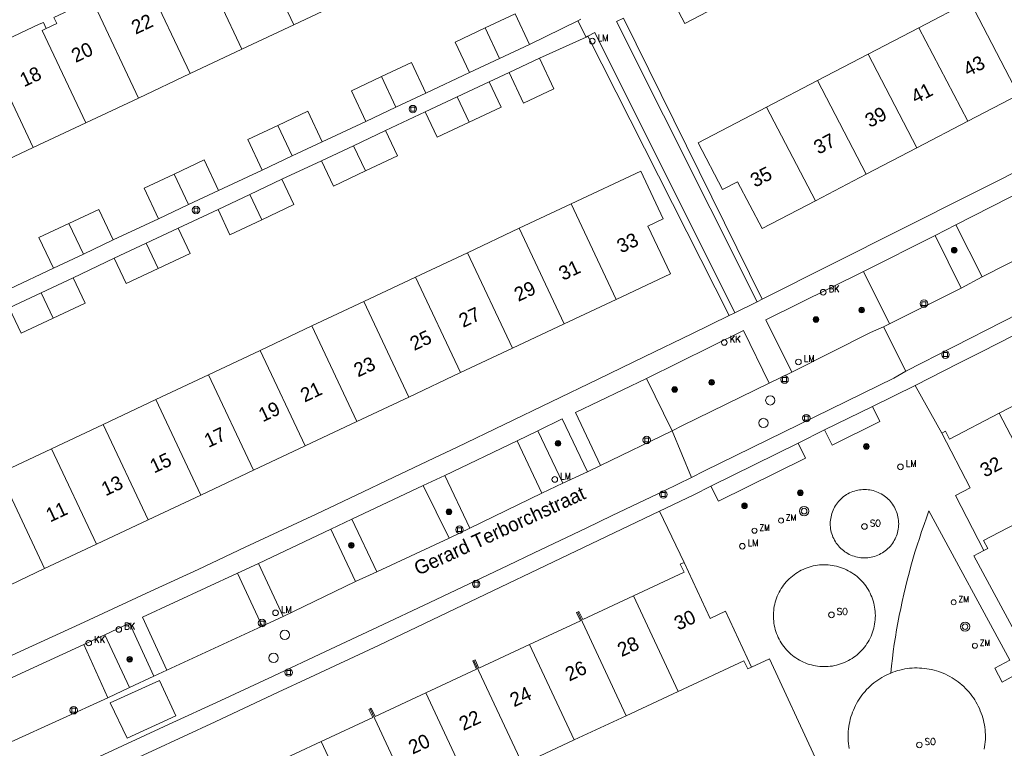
# Model space of a CAD drawing. Header units: metres. Extents: x 138165 to 154469, y 480134 to 494189.
# Tile 740 of 1056: x 145793 to 145881, y 488064 to 488129. Entities that reach past the tile are written whole.
import ezdxf

# ---------------------------------------------------------------- set-up
doc = ezdxf.new("R2010")
doc.units = ezdxf.units.M
doc.header["$LTSCALE"] = 0.001
doc.header["$MEASUREMENT"] = 0
for name, color, linetype, lineweight in [('Level 5', 7, 'Continuous', 0), ('TOP-L-topo objecten punt', 7, 'Continuous', 0), ('TOP-L-topo objecten vlak', 7, 'Continuous', 0), ('TOP-L-verharding molgoot', 7, 'Continuous', 0), ('TOP-T-topo huisnummering naamgeving', 7, 'Continuous', 0)]:
    doc.layers.add(name, color=color, linetype=linetype, lineweight=lineweight)
doc.styles.add('Style-INTL_ISO', font='INTL_ISO.shx')
doc.styles.add('Style-STANDARD', font='STANDARD.shx')

# ---------------------------------------------------------------- blocks, each defined once
blk = doc.blocks.new('24')
at = {"layer": 'TOP-L-topo objecten punt', "color": 7, "linetype": 'Continuous', "lineweight": 0}
for radius in [0.025, 0.0182, 0.0115, 0.005]:
    blk.add_circle((0, 0), radius, dxfattribs=at)
blk = doc.blocks.new('304')
at = {"layer": 'TOP-L-topo objecten punt', "color": 7, "linetype": 'Continuous', "lineweight": 0}
blk.add_circle((0, 0), 0.0225, dxfattribs=at)
at = {"layer": 'TOP-L-topo objecten punt', "color": 7, "linetype": 'Continuous', "lineweight": 0, "style": 'Style-STANDARD'}
blk.add_text('ZM', height=0.054, dxfattribs=at).set_placement((0.0435, 0))
blk = doc.blocks.new('129')
at = {"layer": 'TOP-L-topo objecten punt', "color": 7, "linetype": 'Continuous', "lineweight": 0}
blk.add_circle((0, 0), 0.025, dxfattribs=at)
at = {"layer": 'TOP-L-topo objecten punt', "color": 7, "linetype": 'Continuous', "lineweight": 0, "style": 'Style-STANDARD'}
blk.add_text('SO', height=0.06, dxfattribs=at).set_placement((0.0483, 0))
blk = doc.blocks.new('*U13')
at = {"layer": 'Level 5', "color": 7, "linetype": 'Continuous', "lineweight": 0}
blk.add_circle((0, 0), 0.0415, dxfattribs=at)
blk = doc.blocks.new('150')
at = {"layer": 'Level 5', "color": 7, "linetype": 'Continuous', "lineweight": 0}
blk.add_blockref('*U13', (0, 0), dxfattribs=at)
blk = doc.blocks.new('39')
at = {"layer": 'TOP-L-topo objecten punt', "color": 7, "linetype": 'Continuous', "lineweight": 0}
for p, q in [((0.0175, 0.0175), (-0.0175, 0.0175)), ((-0.0175, 0.0175), (-0.0175, -0.0175)), ((0.0175, 0.0175), (0.0175, -0.0175)), ((0.0175, -0.0175), (-0.0175, -0.0175))]:
    blk.add_line(p, q, dxfattribs=at)
blk.add_circle((0, 0), 0.0332, dxfattribs=at)
blk = doc.blocks.new('72')
at = {"layer": 'TOP-L-topo objecten punt', "color": 7, "linetype": 'Continuous', "lineweight": 0}
blk.add_circle((0, 0), 0.025, dxfattribs=at)
at = {"layer": 'TOP-L-topo objecten punt', "color": 7, "linetype": 'Continuous', "lineweight": 0, "style": 'Style-STANDARD'}
blk.add_text('BK', height=0.06, dxfattribs=at).set_placement((0.0483, 0))
blk = doc.blocks.new('16')
at = {"layer": 'TOP-L-topo objecten punt', "color": 7, "linetype": 'Continuous', "lineweight": 0}
blk.add_circle((0, 0), 0.025, dxfattribs=at)
at = {"layer": 'TOP-L-topo objecten punt', "color": 7, "linetype": 'Continuous', "lineweight": 0, "style": 'Style-STANDARD'}
blk.add_text('LM', height=0.06, dxfattribs=at).set_placement((0.0483, 0))
blk = doc.blocks.new('119')
at = {"layer": 'TOP-L-topo objecten punt', "color": 7, "linetype": 'Continuous', "lineweight": 0}
blk.add_circle((0, 0), 0.025, dxfattribs=at)
at = {"layer": 'TOP-L-topo objecten punt', "color": 7, "linetype": 'Continuous', "lineweight": 0, "style": 'Style-STANDARD'}
blk.add_text('KK', height=0.06, dxfattribs=at).set_placement((0.0483, 0))
blk = doc.blocks.new('27')
at = {"layer": 'TOP-L-topo objecten punt', "color": 7, "linetype": 'Continuous', "lineweight": 0}
for radius in [0.0415, 0.025]:
    blk.add_circle((0, 0), radius, dxfattribs=at)

msp = doc.modelspace()

# ---------------------------------------------------------------- linework, layer by layer
at = {"layer": 'TOP-L-topo objecten vlak', "flags": 128}
for points in [[(145955.83, 488142.271), (145953.378, 488140.888), (145951.713, 488139.952), (145948.379, 488138.084), (145945.041, 488136.223), (145943.371, 488135.295), (145940.027, 488133.445), (145936.68, 488131.602), (145935.004, 488130.683), (145931.651, 488128.85), (145929.973, 488127.936), (145928.294, 488127.024), (145926.614, 488126.114), (145923.251, 488124.299), (145921.568, 488123.394), (145918.2, 488121.589), (145914.827, 488119.792), (145911.451, 488118.001), (145908.072, 488116.218), (145904.688, 488114.441), (145901.301, 488112.672), (145899.606, 488111.79), (145897.91, 488110.91), (145872.114, 488097.731)], [(145930.333, 488141.177), (145928.38, 488140.108), (145926.62, 488139.147), (145924.859, 488138.188), (145921.335, 488136.275), (145917.808, 488134.37), (145916.042, 488133.419), (145912.509, 488131.524), (145910.741, 488130.579), (145908.972, 488129.636), (145905.431, 488127.755), (145903.659, 488126.817), (145901.886, 488125.881), (145898.338, 488124.014), (145894.786, 488122.155), (145893.008, 488121.227), (145889.45, 488119.378), (145887.67, 488118.456), (145885.889, 488117.536), (145884.107, 488116.618), (145859.31, 488104.134)], [(145814.021, 488136.958), (145813.727, 488136.82), (145817.606, 488128.587)], [(145809.408, 488134.785), (145809.114, 488134.646), (145812.993, 488126.414)], [(145851.042, 488131.367), (145852.432, 488128.709), (145855.091, 488130.1), (145853.701, 488132.758)], [(145808.379, 488124.24), (145804.5, 488132.473), (145804.794, 488132.611)], [(145800.181, 488130.437), (145799.925, 488130.98), (145796.247, 488129.247), (145796.503, 488128.704), (145795.567, 488128.263)], [(145800.181, 488130.437), (145799.887, 488130.299), (145803.766, 488122.066)], [(145817.606, 488128.587), (145822.22, 488130.761)], [(145877.79, 488130.683), (145873.267, 488128.326)], [(145882.134, 488122.346), (145877.79, 488130.683)], [(145838.595, 488126.848), (145837.319, 488129.563), (145834.65, 488128.309)], [(145858.877, 488103.916), (145846.337, 488128.886), (145846.975, 488129.183)], [(145846.975, 488129.183), (145859.31, 488104.134)], [(145795.567, 488128.263), (145795.311, 488128.806), (145794.95, 488128.636), (145791.499, 488127.01), (145791.755, 488126.467), (145790.525, 488125.888)], [(145812.993, 488126.414), (145817.606, 488128.587)], [(145834.65, 488128.309), (145831.98, 488127.054), (145833.256, 488124.339)], [(145835.926, 488125.594), (145834.65, 488128.309)], [(145842.902, 488128.951), (145838.595, 488126.848)], [(145843.158, 488129.102), (145842.902, 488128.951)], [(145843.635, 488127.5), (145842.902, 488128.951)], [(145873.267, 488128.326), (145868.745, 488125.97)], [(145873.267, 488128.326), (145877.611, 488119.99)], [(145795.567, 488128.263), (145795.206, 488128.094), (145799.085, 488119.861)], [(145839.492, 488125.613), (145843.635, 488127.5)], [(145843.635, 488127.5), (145843.788, 488127.581)], [(145843.788, 488127.581), (145844.403, 488127.907), (145856.869, 488102.942)], [(145856.375, 488102.7), (145843.788, 488127.581)], [(145872.921, 488096.462), (145876.83, 488098.443), (145878.899, 488099.495), (145883.034, 488101.604), (145887.166, 488103.72), (145891.294, 488105.844), (145895.418, 488107.974), (145899.538, 488110.112), (145903.655, 488112.257), (145905.712, 488113.332), (145909.823, 488115.487), (145913.931, 488117.65), (145915.897, 488118.688), (145932.441, 488127.61)], [(145838.595, 488126.848), (145835.926, 488125.594)], [(145794.404, 488117.655), (145790.525, 488125.888)], [(145808.379, 488124.24), (145812.993, 488126.414)], [(145868.745, 488125.97), (145864.222, 488123.613)], [(145873.089, 488117.633), (145868.745, 488125.97)], [(145829.374, 488122.491), (145828.088, 488125.226), (145825.419, 488123.971)], [(145835.926, 488125.594), (145833.256, 488124.339)], [(145836.777, 488124.34), (145838.055, 488121.621), (145840.769, 488122.897), (145839.492, 488125.613)], [(145836.777, 488124.34), (145839.492, 488125.613)], [(145803.766, 488122.066), (145808.379, 488124.24)], [(145825.419, 488123.971), (145822.749, 488122.715), (145824.034, 488119.983)], [(145825.419, 488123.971), (145826.704, 488121.237)], [(145833.256, 488124.339), (145829.374, 488122.491)], [(145835.013, 488123.507), (145836.777, 488124.34)], [(145832.163, 488122.167), (145835.013, 488123.507)], [(145833.226, 488119.905), (145836.076, 488121.244), (145835.013, 488123.507)], [(145864.222, 488123.613), (145859.699, 488121.256)], [(145864.222, 488123.613), (145868.566, 488115.276)], [(145829.374, 488122.491), (145826.704, 488121.237)], [(145829.312, 488120.827), (145832.163, 488122.167)], [(145833.226, 488119.905), (145832.163, 488122.167)], [(145877.611, 488119.99), (145882.134, 488122.346)], [(145799.085, 488119.861), (145803.766, 488122.066)], [(145820.121, 488118.164), (145818.858, 488120.886), (145816.188, 488119.632)], [(145826.704, 488121.237), (145824.034, 488119.983)], [(145825.785, 488119.164), (145829.312, 488120.827)], [(145829.312, 488120.827), (145830.375, 488118.565), (145833.226, 488119.905)], [(145859.699, 488121.256), (145853.619, 488118.088), (145855.791, 488113.919), (145857.122, 488114.613), (145859.294, 488110.445), (145864.043, 488112.919)], [(145859.699, 488121.256), (145864.043, 488112.919)], [(145794.404, 488117.655), (145799.085, 488119.861)], [(145816.188, 488119.632), (145813.517, 488118.377), (145814.799, 488115.648)], [(145816.188, 488119.632), (145817.47, 488116.903)], [(145824.034, 488119.983), (145820.121, 488118.164)], [(145873.089, 488117.633), (145877.611, 488119.99)], [(145822.937, 488117.818), (145825.785, 488119.164)], [(145823.995, 488115.566), (145826.846, 488116.905), (145825.785, 488119.164)], [(145820.121, 488118.164), (145817.47, 488116.903)], [(145820.087, 488116.473), (145822.937, 488117.818)], [(145822.937, 488117.818), (145823.995, 488115.566)], [(145789.79, 488115.481), (145794.404, 488117.655)], [(145817.47, 488116.903), (145814.799, 488115.648)], [(145868.566, 488115.276), (145873.089, 488117.633)], [(145810.905, 488113.827), (145809.627, 488116.547), (145806.957, 488115.293)], [(145816.547, 488114.837), (145820.087, 488116.473)], [(145820.087, 488116.473), (145821.143, 488114.226), (145823.995, 488115.566)], [(145806.957, 488115.293), (145804.286, 488114.038), (145805.565, 488111.316)], [(145806.957, 488115.293), (145808.236, 488112.572)], [(145814.799, 488115.648), (145810.905, 488113.827)], [(145846.299, 488104.131), (145851.142, 488106.414), (145849.138, 488110.665), (145850.495, 488111.304), (145848.491, 488115.555), (145842.292, 488112.633)], [(145864.043, 488112.919), (145868.566, 488115.276)], [(145813.703, 488113.483), (145816.547, 488114.837)], [(145814.764, 488111.227), (145817.614, 488112.567), (145816.547, 488114.837)], [(145810.905, 488113.827), (145808.236, 488112.572)], [(145810.859, 488112.128), (145813.703, 488113.483)], [(145813.703, 488113.483), (145814.764, 488111.227)], [(145876.547, 488110.756), (145882.916, 488114.015)], [(145808.236, 488112.572), (145805.565, 488111.316)], [(145842.292, 488112.633), (145837.679, 488110.459)], [(145846.299, 488104.131), (145842.292, 488112.633)], [(145801.533, 488109.428), (145800.26, 488112.146), (145797.591, 488110.891)], [(145807.322, 488110.484), (145810.859, 488112.128)], [(145810.859, 488112.128), (145811.913, 488109.886), (145814.764, 488111.227)], [(145797.591, 488110.891), (145794.921, 488109.635), (145796.206, 488106.902)], [(145797.591, 488110.891), (145798.877, 488108.156)], [(145805.565, 488111.316), (145801.533, 488109.428)], [(145876.547, 488110.756), (145874.704, 488109.81)], [(145878.898, 488106.149), (145876.547, 488110.756)], [(145804.476, 488109.136), (145807.322, 488110.484)], [(145805.533, 488106.888), (145808.383, 488108.228), (145807.322, 488110.484)], [(145837.679, 488110.459), (145833.065, 488108.284)], [(145837.679, 488110.459), (145841.686, 488101.957)], [(145801.533, 488109.428), (145798.877, 488108.156)], [(145801.628, 488107.788), (145804.476, 488109.136)], [(145804.476, 488109.136), (145805.533, 488106.888)], [(145874.704, 488109.81), (145868.321, 488106.617)], [(145877.022, 488105.137), (145874.704, 488109.81)], [(145885.268, 488109.366), (145878.898, 488106.149)], [(145798.877, 488108.156), (145796.206, 488106.902)], [(145833.065, 488108.284), (145828.452, 488106.11)], [(145837.073, 488099.782), (145833.065, 488108.284)], [(145797.969, 488106.054), (145801.628, 488107.788)], [(145801.628, 488107.788), (145802.682, 488105.547), (145805.533, 488106.888)], [(145796.206, 488106.902), (145792.322, 488105.056)], [(145861.963, 488097.646), (145859.624, 488102.298), (145868.321, 488106.617)], [(145868.321, 488106.617), (145870.632, 488101.956)], [(145795.119, 488104.714), (145797.969, 488106.054)], [(145796.183, 488102.451), (145799.033, 488103.791), (145797.969, 488106.054)], [(145828.452, 488106.11), (145823.838, 488103.935)], [(145832.459, 488097.608), (145828.452, 488106.11)], [(145878.898, 488106.149), (145877.022, 488105.137)], [(145792.268, 488103.373), (145795.119, 488104.714)], [(145796.183, 488102.451), (145795.119, 488104.714)], [(145870.632, 488101.956), (145877.022, 488105.137)], [(145823.838, 488103.935), (145819.226, 488101.761)], [(145827.846, 488095.433), (145823.838, 488103.935)], [(145841.686, 488101.957), (145846.299, 488104.131)], [(145858.877, 488103.916), (145856.869, 488102.942)], [(145859.31, 488104.134), (145858.877, 488103.916)], [(145792.268, 488103.373), (145793.332, 488101.11), (145796.183, 488102.451)], [(145856.869, 488102.942), (145856.375, 488102.7)], [(145856.375, 488102.7), (145853.045, 488101.07), (145848.875, 488099.037), (145846.789, 488098.023), (145844.702, 488097.011), (145840.525, 488094.992), (145836.345, 488092.981), (145832.161, 488090.977), (145830.067, 488089.977), (145825.878, 488087.984), (145823.783, 488086.99), (145819.588, 488085.007), (145815.391, 488083.032), (145813.291, 488082.047), (145809.088, 488080.082), (145804.882, 488078.125), (145802.778, 488077.149), (145798.566, 488075.203), (145794.352, 488073.264), (145757.141, 488056.163)], [(145819.226, 488101.761), (145814.612, 488099.586)], [(145823.233, 488093.259), (145819.226, 488101.761)], [(145837.073, 488099.782), (145841.686, 488101.957)], [(145849.006, 488097.077), (145857.661, 488101.344), (145859.941, 488096.678)], [(145870.115, 488101.682), (145868.952, 488101.167), (145861.963, 488097.646)], [(145870.632, 488101.956), (145870.115, 488101.682)], [(145872.114, 488097.731), (145870.115, 488101.682)], [(145814.612, 488099.586), (145809.999, 488097.412)], [(145814.612, 488099.586), (145818.619, 488091.085)], [(145832.459, 488097.608), (145837.073, 488099.782)], [(145827.846, 488095.433), (145832.459, 488097.608)], [(145872.114, 488097.731), (145871.018, 488097.124), (145854.174, 488088.843), (145853.024, 488088.271)], [(145861.963, 488097.646), (145859.941, 488096.678)], [(145809.999, 488097.412), (145805.319, 488095.206)], [(145814.007, 488088.91), (145809.999, 488097.412)], [(145849.006, 488097.077), (145842.692, 488094.04), (145844.91, 488089.337)], [(145851.286, 488092.425), (145849.006, 488097.077)], [(145884.564, 488097.054), (145884.462, 488097.001), (145884.832, 488096.292), (145880.412, 488093.985)], [(145859.941, 488096.678), (145852.224, 488092.905), (145851.286, 488092.425)], [(145869.121, 488094.598), (145872.921, 488096.462)], [(145875.295, 488092.217), (145872.921, 488096.462)], [(145805.319, 488095.206), (145800.638, 488092.999)], [(145805.319, 488095.206), (145809.326, 488086.704)], [(145823.233, 488093.259), (145827.846, 488095.433)], [(145869.121, 488094.598), (145869.786, 488093.254), (145865.536, 488091.151), (145864.87, 488092.495)], [(145864.87, 488092.495), (145869.121, 488094.598)], [(145818.619, 488091.085), (145823.233, 488093.259)], [(145843.748, 488088.781), (145841.502, 488093.491), (145839.345, 488092.425)], [(145880.412, 488093.985), (145876.001, 488091.683), (145875.631, 488092.392), (145875.295, 488092.217)], [(145884.762, 488085.651), (145880.412, 488093.985)], [(145800.638, 488092.999), (145796.025, 488090.825)], [(145804.645, 488084.498), (145800.638, 488092.999)], [(145837.506, 488091.516), (145839.345, 488092.425)], [(145839.345, 488092.425), (145841.556, 488087.756)], [(145851.286, 488092.425), (145844.91, 488089.337)], [(145853.024, 488088.271), (145851.286, 488092.425)], [(145862.499, 488091.322), (145864.87, 488092.495)], [(145837.506, 488091.516), (145831.06, 488088.454)], [(145839.705, 488086.854), (145837.506, 488091.516)], [(145879.054, 488081.77), (145876.509, 488086.647), (145877.839, 488087.341), (145875.295, 488092.217)], [(145796.025, 488090.825), (145791.412, 488088.651)], [(145800.032, 488082.324), (145796.025, 488090.825)], [(145814.007, 488088.91), (145818.619, 488091.085)], [(145862.499, 488091.322), (145863.164, 488089.977), (145855.413, 488086.143), (145854.748, 488087.487)], [(145854.748, 488087.487), (145862.499, 488091.322)], [(145809.326, 488086.704), (145814.007, 488088.91)], [(145844.91, 488089.337), (145843.748, 488088.781)], [(145853.024, 488088.271), (145850.572, 488087.089), (145845.944, 488084.865), (145843.628, 488083.755), (145838.994, 488081.541), (145836.676, 488080.437), (145832.037, 488078.234), (145829.716, 488077.135), (145825.072, 488074.943), (145820.424, 488072.758), (145815.773, 488070.581), (145811.118, 488068.41), (145806.461, 488066.247), (145799.468, 488063.016), (145797.135, 488061.943), (145762.841, 488046.204)], [(145791.412, 488088.651), (145795.419, 488080.149)], [(145829.116, 488087.555), (145831.06, 488088.454)], [(145831.06, 488088.454), (145833.292, 488083.738)], [(145843.748, 488088.781), (145841.556, 488087.756)], [(145829.116, 488087.555), (145822.763, 488084.54)], [(145831.445, 488082.863), (145829.116, 488087.555)], [(145841.556, 488087.756), (145839.705, 488086.854)], [(145850.174, 488085.274), (145853.227, 488086.733), (145854.748, 488087.487)], [(145865.623, 488085.359), (145865.688, 488085.499), (145865.76, 488085.635), (145865.839, 488085.768), (145865.924, 488085.897), (145866.016, 488086.021), (145866.114, 488086.14), (145866.218, 488086.254), (145866.328, 488086.363), (145866.442, 488086.466), (145866.562, 488086.563), (145866.687, 488086.653), (145866.816, 488086.738), (145866.949, 488086.816), (145867.087, 488086.886), (145867.227, 488086.95), (145867.37, 488087.007), (145867.517, 488087.056), (145867.665, 488087.098), (145867.816, 488087.133), (145867.968, 488087.159), (145868.121, 488087.178), (145868.275, 488087.189), (145868.429, 488087.192), (145868.583, 488087.188), (145868.737, 488087.176), (145868.89, 488087.156), (145869.042, 488087.128), (145869.192, 488087.092), (145869.34, 488087.049), (145869.486, 488086.999), (145869.629, 488086.941), (145869.769, 488086.876), (145869.905, 488086.804), (145870.038, 488086.725), (145870.166, 488086.64), (145870.29, 488086.548), (145870.41, 488086.45), (145870.524, 488086.346), (145870.632, 488086.237), (145870.735, 488086.122), (145870.832, 488086.002), (145870.923, 488085.877), (145871.008, 488085.748), (145871.085, 488085.615), (145871.156, 488085.478), (145871.22, 488085.337), (145871.277, 488085.194), (145871.326, 488085.048), (145871.368, 488084.899), (145871.402, 488084.749), (145871.429, 488084.597), (145871.448, 488084.444), (145871.459, 488084.29), (145871.462, 488084.135), (145871.458, 488083.981), (145871.445, 488083.827), (145871.425, 488083.674), (145871.398, 488083.523), (145871.362, 488083.373), (145871.319, 488083.224), (145871.269, 488083.079), (145871.211, 488082.936), (145871.146, 488082.796), (145871.074, 488082.659), (145870.995, 488082.526), (145870.91, 488082.398), (145870.818, 488082.274), (145870.72, 488082.155), (145870.616, 488082.041), (145870.507, 488081.932), (145870.392, 488081.829), (145870.272, 488081.732), (145870.147, 488081.641), (145870.018, 488081.557), (145869.885, 488081.479), (145869.748, 488081.408), (145869.607, 488081.344), (145869.464, 488081.288), (145869.317, 488081.238), (145869.169, 488081.196), (145869.018, 488081.162), (145868.867, 488081.135), (145868.713, 488081.116), (145868.559, 488081.105), (145868.405, 488081.102), (145868.251, 488081.107), (145868.097, 488081.119), (145867.944, 488081.139), (145867.792, 488081.167), (145867.642, 488081.202), (145867.494, 488081.245), (145867.348, 488081.296), (145867.205, 488081.353), (145867.065, 488081.418), (145866.929, 488081.49), (145866.796, 488081.569), (145866.668, 488081.655), (145866.544, 488081.746), (145866.425, 488081.844), (145866.31, 488081.948), (145866.202, 488082.058), (145866.099, 488082.173), (145866.002, 488082.293), (145865.911, 488082.417), (145865.826, 488082.546), (145865.749, 488082.68), (145865.678, 488082.817), (145865.614, 488082.957), (145865.557, 488083.101), (145865.508, 488083.247), (145865.466, 488083.395), (145865.432, 488083.546), (145865.405, 488083.698), (145865.386, 488083.851), (145865.375, 488084.005), (145865.372, 488084.159), (145865.376, 488084.313), (145865.389, 488084.467), (145865.409, 488084.62), (145865.437, 488084.772), (145865.472, 488084.922), (145865.515, 488085.07), (145865.565, 488085.216), (145865.623, 488085.359)], [(145804.645, 488084.498), (145809.326, 488086.704)], [(145839.705, 488086.854), (145833.292, 488083.738)], [(145879.054, 488081.77), (145879.39, 488081.945), (145879.02, 488082.655), (145884.762, 488085.651)], [(145773.866, 488021.414), (145762.718, 488044.546), (145765.541, 488045.823), (145771.185, 488048.384), (145776.826, 488050.951), (145782.463, 488053.526), (145788.097, 488056.108), (145790.913, 488057.402), (145793.727, 488058.698), (145799.355, 488061.294), (145804.979, 488063.898), (145810.599, 488066.509), (145816.216, 488069.128), (145819.024, 488070.44), (145825.213, 488073.34), (145850.174, 488085.274)], [(145800.032, 488082.324), (145804.645, 488084.498)], [(145820.89, 488083.648), (145822.763, 488084.54)], [(145822.763, 488084.54), (145824.989, 488079.849)], [(145850.174, 488085.274), (145852.36, 488080.702)], [(145870.75, 488070.843), (145870.82, 488071.486), (145870.898, 488072.128), (145870.983, 488072.77), (145871.074, 488073.41), (145871.174, 488074.049), (145871.28, 488074.687), (145871.393, 488075.324), (145871.514, 488075.959), (145871.641, 488076.593), (145871.776, 488077.226), (145871.917, 488077.857), (145872.066, 488078.487), (145872.222, 488079.114), (145872.384, 488079.74), (145872.554, 488080.365), (145872.73, 488080.987), (145872.914, 488081.607), (145873.104, 488082.225), (145873.302, 488082.841), (145873.506, 488083.455), (145873.717, 488084.066), (145873.935, 488084.675), (145874.159, 488085.282), (145881.351, 488071.984), (145880.023, 488071.267), (145880.683, 488070.043), (145882.012, 488070.762)], [(145820.89, 488083.648), (145814.45, 488080.6)], [(145823.098, 488079.001), (145820.89, 488083.648)], [(145833.292, 488083.738), (145831.445, 488082.863)], [(145831.445, 488082.863), (145824.989, 488079.849)], [(145795.419, 488080.149), (145800.032, 488082.324)], [(145882.753, 488072.773), (145878.159, 488081.3), (145879.054, 488081.77)], [(145790.805, 488077.974), (145795.419, 488080.149)], [(145812.606, 488079.729), (145814.45, 488080.6)], [(145814.45, 488080.6), (145816.657, 488075.881)], [(145852.36, 488080.702), (145852.015, 488080.541), (145852.353, 488079.817), (145847.846, 488077.714)], [(145852.36, 488080.702), (145854.686, 488075.718), (145856.045, 488076.352), (145858.37, 488071.368)], [(145860.817, 488078.035), (145860.907, 488078.201), (145861.004, 488078.363), (145861.107, 488078.521), (145861.217, 488078.674), (145861.334, 488078.823), (145861.456, 488078.967), (145861.584, 488079.105), (145861.718, 488079.238), (145861.858, 488079.365), (145862.002, 488079.487), (145862.152, 488079.602), (145862.306, 488079.711), (145862.465, 488079.814), (145862.627, 488079.909), (145862.794, 488079.998), (145862.964, 488080.08), (145863.137, 488080.155), (145863.314, 488080.223), (145863.493, 488080.283), (145863.674, 488080.335), (145863.857, 488080.381), (145864.042, 488080.418), (145864.229, 488080.448), (145864.416, 488080.469), (145864.605, 488080.483), (145864.793, 488080.49), (145864.982, 488080.488), (145865.171, 488080.479), (145865.359, 488080.461), (145865.546, 488080.436), (145865.732, 488080.403), (145865.916, 488080.363), (145866.099, 488080.314), (145866.279, 488080.259), (145866.457, 488080.195), (145866.632, 488080.125), (145866.804, 488080.047), (145866.973, 488079.962), (145867.138, 488079.87), (145867.299, 488079.771), (145867.455, 488079.666), (145867.608, 488079.555), (145867.755, 488079.437), (145867.897, 488079.313), (145868.035, 488079.183), (145868.166, 488079.048), (145868.292, 488078.907), (145868.412, 488078.761), (145868.526, 488078.61), (145868.633, 488078.455), (145868.734, 488078.295), (145868.828, 488078.132), (145868.915, 488077.964), (145868.996, 488077.793), (145869.069, 488077.619), (145869.134, 488077.442), (145869.192, 488077.263), (145869.243, 488077.081), (145869.286, 488076.897), (145869.322, 488076.712), (145869.35, 488076.525), (145869.369, 488076.337), (145869.382, 488076.149), (145869.386, 488075.96), (145869.382, 488075.771), (145869.371, 488075.583), (145869.351, 488075.395), (145869.324, 488075.208), (145869.289, 488075.022), (145869.247, 488074.838), (145869.197, 488074.656), (145869.139, 488074.477), (145869.074, 488074.299), (145869.002, 488074.125), (145868.922, 488073.954), (145868.835, 488073.786), (145868.742, 488073.622), (145868.642, 488073.462), (145868.535, 488073.307), (145868.421, 488073.155), (145868.302, 488073.009), (145868.177, 488072.868), (145868.045, 488072.732), (145867.909, 488072.602), (145867.767, 488072.478), (145867.62, 488072.359), (145867.468, 488072.247), (145867.311, 488072.141), (145867.151, 488072.042), (145866.986, 488071.95), (145866.818, 488071.864), (145866.646, 488071.786), (145866.471, 488071.715), (145866.293, 488071.651), (145866.113, 488071.595), (145865.931, 488071.546), (145865.747, 488071.504), (145865.561, 488071.471), (145865.374, 488071.445), (145865.186, 488071.427), (145864.997, 488071.417), (145864.808, 488071.415), (145864.62, 488071.42), (145864.431, 488071.434), (145864.244, 488071.455), (145864.057, 488071.484), (145863.872, 488071.521), (145863.689, 488071.565), (145863.507, 488071.617), (145863.328, 488071.677), (145863.151, 488071.744), (145862.978, 488071.818), (145862.807, 488071.899), (145862.641, 488071.988), (145862.478, 488072.083), (145862.319, 488072.185), (145862.164, 488072.293), (145862.014, 488072.408), (145861.869, 488072.529), (145861.729, 488072.656), (145861.595, 488072.789), (145861.466, 488072.927), (145861.343, 488073.07), (145861.226, 488073.218), (145861.116, 488073.371), (145861.012, 488073.529), (145860.914, 488073.691), (145860.824, 488073.856), (145860.74, 488074.025), (145860.663, 488074.198), (145860.594, 488074.374), (145860.532, 488074.552), (145860.477, 488074.733), (145860.43, 488074.915), (145860.391, 488075.1), (145860.359, 488075.286), (145860.336, 488075.474), (145860.32, 488075.662), (145860.311, 488075.85), (145860.311, 488076.039), (145860.319, 488076.228), (145860.334, 488076.416), (145860.357, 488076.603), (145860.388, 488076.79), (145860.427, 488076.974), (145860.473, 488077.157), (145860.527, 488077.338), (145860.589, 488077.517), (145860.657, 488077.693), (145860.733, 488077.866), (145860.817, 488078.035)], [(145806.308, 488071.099), (145804.133, 488075.811), (145812.606, 488079.729)], [(145814.789, 488075.008), (145812.606, 488079.729)], [(145824.989, 488079.849), (145823.098, 488079.001)], [(145823.098, 488079.001), (145816.657, 488075.881)], [(145847.846, 488077.714), (145843.328, 488075.606), (145842.99, 488076.33), (145842.886, 488076.282)], [(145851.821, 488069.195), (145847.846, 488077.714)], [(145816.657, 488075.881), (145814.789, 488075.008)], [(145842.886, 488076.282), (145842.781, 488076.233), (145843.119, 488075.508), (145838.603, 488073.401)], [(145842.886, 488076.282), (145847.199, 488067.038)], [(145805.14, 488070.559), (145802.979, 488075.302), (145800.77, 488074.246)], [(145814.789, 488075.008), (145806.308, 488071.099)], [(145798.9, 488073.388), (145800.77, 488074.246)], [(145800.77, 488074.246), (145802.971, 488069.566)], [(145798.9, 488073.388), (145790.318, 488069.441)], [(145801.063, 488068.631), (145798.9, 488073.388)], [(145838.603, 488073.401), (145834.085, 488071.293), (145833.747, 488072.017), (145833.643, 488071.969)], [(145842.577, 488064.882), (145838.603, 488073.401)], [(145833.643, 488071.969), (145833.538, 488071.92), (145833.876, 488071.196), (145829.359, 488069.088)], [(145833.643, 488071.969), (145837.956, 488062.725)], [(145851.821, 488069.195), (145857.687, 488071.932), (145858.025, 488071.207), (145858.37, 488071.368)], [(145858.37, 488071.368), (145859.962, 488072.111), (145864.018, 488063.307)], [(145879.08, 488064.055), (145879.116, 488064.271), (145879.145, 488064.487), (145879.166, 488064.705), (145879.179, 488064.923), (145879.184, 488065.142), (145879.181, 488065.36), (145879.171, 488065.579), (145879.153, 488065.797), (145879.127, 488066.014), (145879.093, 488066.23), (145879.052, 488066.444), (145879.003, 488066.657), (145878.946, 488066.868), (145878.882, 488067.077), (145878.81, 488067.284), (145878.732, 488067.488), (145878.645, 488067.689), (145878.552, 488067.886), (145878.452, 488068.081), (145878.345, 488068.271), (145878.231, 488068.458), (145878.111, 488068.64), (145877.984, 488068.818), (145877.851, 488068.992), (145877.711, 488069.16), (145877.566, 488069.324), (145877.415, 488069.482), (145877.259, 488069.634), (145877.097, 488069.781), (145876.93, 488069.922), (145876.758, 488070.057), (145876.582, 488070.186), (145876.401, 488070.309), (145876.215, 488070.424), (145876.026, 488070.534), (145875.833, 488070.636), (145875.636, 488070.731), (145875.436, 488070.82), (145875.233, 488070.901), (145875.027, 488070.975), (145874.819, 488071.041), (145874.608, 488071.1), (145874.396, 488071.151), (145874.182, 488071.195), (145873.966, 488071.231), (145873.75, 488071.259), (145873.532, 488071.28), (145873.314, 488071.293), (145873.095, 488071.298), (145872.877, 488071.295), (145872.658, 488071.284), (145872.44, 488071.266), (145872.223, 488071.24), (145872.007, 488071.206), (145871.793, 488071.164), (145871.58, 488071.115), (145871.369, 488071.058), (145871.16, 488070.994), (145870.953, 488070.922), (145870.75, 488070.843)], [(145805.14, 488070.559), (145802.971, 488069.566)], [(145806.308, 488071.099), (145805.14, 488070.559)], [(145867.045, 488064.129), (145867.011, 488064.345), (145866.985, 488064.561), (145866.967, 488064.779), (145866.957, 488064.996), (145866.954, 488065.214), (145866.959, 488065.432), (145866.972, 488065.65), (145866.993, 488065.867), (145867.021, 488066.083), (145867.057, 488066.298), (145867.101, 488066.512), (145867.152, 488066.724), (145867.211, 488066.934), (145867.277, 488067.142), (145867.351, 488067.347), (145867.432, 488067.549), (145867.52, 488067.749), (145867.615, 488067.945), (145867.717, 488068.138), (145867.825, 488068.327), (145867.941, 488068.512), (145868.063, 488068.693), (145868.191, 488068.869), (145868.325, 488069.041), (145868.466, 488069.207), (145868.612, 488069.369), (145868.764, 488069.525), (145868.921, 488069.676), (145869.084, 488069.821), (145869.252, 488069.961), (145869.425, 488070.094), (145869.602, 488070.221), (145869.783, 488070.341), (145869.969, 488070.455), (145870.159, 488070.563), (145870.353, 488070.663), (145870.549, 488070.757), (145870.75, 488070.843)], [(145802.971, 488069.566), (145801.063, 488068.631)], [(145807.118, 488067.029), (145802.772, 488065.04), (145801.27, 488068.177), (145805.636, 488070.166), (145807.118, 488067.029)], [(145829.359, 488069.088), (145824.842, 488066.981), (145824.504, 488067.705), (145824.4, 488067.656)], [(145829.359, 488069.088), (145833.334, 488060.569)], [(145847.199, 488067.038), (145851.821, 488069.195)], [(145792.438, 488064.723), (145801.063, 488068.631)], [(145824.4, 488067.656), (145824.295, 488067.607), (145824.633, 488066.883), (145820.048, 488064.744)], [(145828.713, 488058.413), (145824.4, 488067.656)], [(145842.577, 488064.882), (145847.199, 488067.038)], [(145820.048, 488064.744), (145815.463, 488062.604), (145815.125, 488063.328), (145815.022, 488063.28)], [(145820.048, 488064.744), (145824.023, 488056.225)], [(145837.956, 488062.725), (145842.577, 488064.882)]]:
    msp.add_lwpolyline(points, dxfattribs=at)
at = {"layer": 'TOP-L-verharding molgoot', "flags": 128}
for points in [[(145878.898, 488106.149), (145885.268, 488109.366)], [(145870.632, 488101.956), (145877.022, 488105.137)], [(145844.91, 488089.337), (145851.286, 488092.425)], [(145833.292, 488083.738), (145839.705, 488086.854)], [(145824.989, 488079.849), (145831.445, 488082.863)], [(145816.657, 488075.881), (145823.098, 488079.001)], [(145806.308, 488071.099), (145814.789, 488075.008)], [(145792.438, 488064.723), (145801.063, 488068.631)]]:
    msp.add_lwpolyline(points, dxfattribs=at)

# ---------------------------------------------------------------- block references
at = {"layer": 'TOP-L-topo objecten punt', "xscale": 10, "yscale": 10, "zscale": 10}
for name, p in [('16', (145844.184, 488127.138)), ('39', (145828.207, 488121.081)), ('39', (145808.898, 488112.087)), ('24', (145876.406, 488108.511)), ('72', (145864.745, 488104.769)), ('39', (145873.712, 488103.751)), ('24', (145868.17, 488103.178)), ('24', (145864.098, 488102.334)), ('119', (145855.938, 488100.293)), ('39', (145875.626, 488099.209)), ('16', (145862.536, 488098.554)), ('24', (145854.809, 488096.736)), ('39', (145861.305, 488096.987)), ('24', (145851.517, 488096.104)), ('150', (145860.032, 488095.136)), ('150', (145859.424, 488093.12)), ('39', (145863.239, 488093.553)), ('24', (145841.137, 488091.3)), ('39', (145849.025, 488091.603)), ('24', (145868.584, 488091.032)), ('16', (145871.622, 488089.21)), ('16', (145840.845, 488088.091)), ('39', (145850.505, 488086.752)), ('24', (145862.709, 488086.903)), ('24', (145831.42, 488085.206)), ('24', (145857.734, 488085.744)), ('27', (145863.04, 488085.27)), ('304', (145860.987, 488084.426)), ('129', (145868.417, 488083.897)), ('39', (145832.363, 488083.617)), ('304', (145858.624, 488083.526)), ('16', (145857.542, 488082.14)), ('24', (145822.73, 488082.225)), ('39', (145833.839, 488078.768)), ('304', (145876.358, 488077.153)), ('16', (145815.982, 488076.209)), ('129', (145865.476, 488076.027)), ('72', (145802.031, 488074.73)), ('39', (145814.781, 488075.298)), ('27', (145877.371, 488074.976)), ('119', (145799.352, 488073.521)), ('150', (145816.8, 488074.24)), ('304', (145878.25, 488073.275)), ('24', (145802.998, 488072.068)), ('150', (145815.808, 488072.192)), ('39', (145817.149, 488070.892)), ('39', (145798.006, 488067.532)), ('129', (145873.304, 488064.437))]:
    msp.add_blockref(name, p, dxfattribs=at)

# ---------------------------------------------------------------- texts
at = {"layer": 'TOP-T-topo huisnummering naamgeving', "style": 'Style-INTL_ISO'}
for s, rotation, p in [('22', 25.2, (145803.522, 488127.7)), ('20', 25.2, (145798.179, 488125.183)), ('43', 27.5, (145877.632, 488123.948)), ('18', 25.2, (145793.584, 488123.017)), ('41', 27.5, (145872.98, 488121.524)), ('39', 27.5, (145868.887, 488119.39)), ('37', 27.5, (145864.32, 488117.01)), ('35', 27.5, (145858.672, 488114.067)), ('33', 25.2, (145846.746, 488108.212)), ('31', 25.2, (145841.576, 488105.775)), ('29', 25.2, (145837.599, 488103.9)), ('27', 25.2, (145832.676, 488101.58)), ('25', 25.2, (145828.326, 488099.529)), ('23', 25.2, (145823.322, 488097.169)), ('21', 25.2, (145818.571, 488094.931)), ('19', 25.2, (145814.84, 488093.173)), ('17', 25.2, (145810.006, 488090.886)), ('15', 25.2, (145805.167, 488088.613)), ('32', 27.5, (145879.13, 488088.24)), ('13', 25.2, (145800.847, 488086.577)), ('Gerard Terborchstraat', 24.7, (145828.68, 488079.512)), ('11', 25.2, (145795.908, 488084.249)), ('30', 25, (145851.844, 488074.614)), ('28', 25, (145846.791, 488072.256)), ('26', 25, (145842.136, 488070.084)), ('24', 25, (145837.215, 488067.788)), ('22', 25, (145832.696, 488065.679)), ('20', 25, (145828.184, 488063.575))]:
    msp.add_text(s, height=1.25, rotation=rotation, dxfattribs=at).set_placement(p)

doc.saveas('drawing.dxf')
